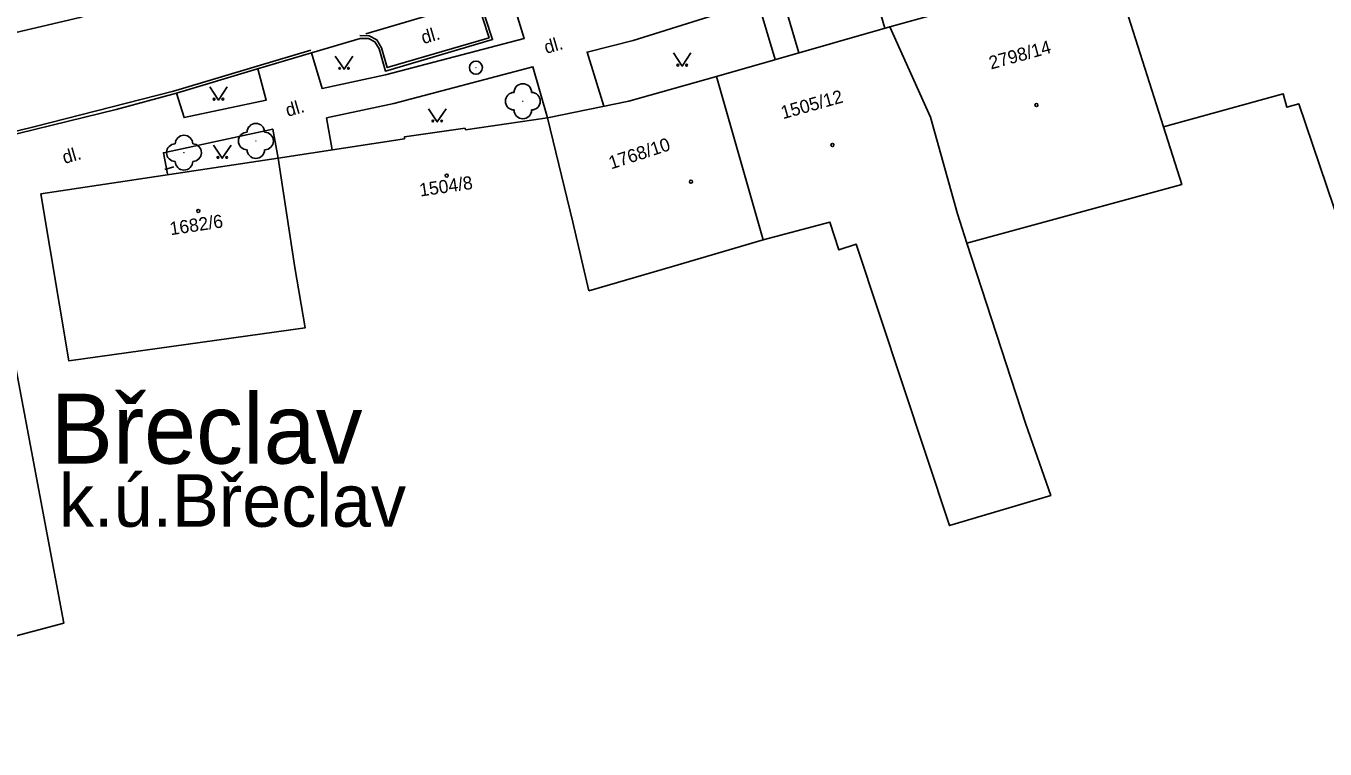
# Model space of a CAD drawing. Extents: x -584400 to -581602, y -1210894 to -1208793.
# Drawn here: x -583174.3 to -583100, y -1209590.5 to -1209549.2 of the extents above; entities that cross this region are included whole.
import ezdxf

# ---------------------------------------------------------------- set-up
doc = ezdxf.new("R2010")
doc.units = 0
for name, color, linetype in [('BUDOVY_MĚŘ', 7, 'Continuous'), ('BUDOVY_NEMĚŘ', 7, 'Continuous'), ('MAP_ZN_BP', 7, 'Continuous'), ('NÁZEV_K_Ú', 7, 'Continuous'), ('NÁZVY_SÍDEL_JEDNOTKY', 7, 'Continuous'), ('POMOC_POPIS', 7, 'Continuous'), ('ROZHRANÍ_PLOCH', 7, 'Continuous'), ('ZELEŇ', 7, 'Continuous'), ('ZN_BUDOV', 7, 'Continuous'), ('ZN_KULTUR', 7, 'Continuous'), ('Č_POPIS_ORIENT', 7, 'Continuous')]:
    doc.layers.add(name, color=color, linetype=linetype)

msp = doc.modelspace()

# ---------------------------------------------------------------- linework, layer by layer
at = {"layer": 'BUDOVY_MĚŘ'}
for points in [[(-583124.9, -1209549.26), (-583112.2, -1209545.75)], [(-583134.81, -1209552.11), (-583124.9, -1209549.26)], [(-583144.47, -1209554.46), (-583139.82, -1209553.52), (-583134.81, -1209552.11)], [(-583149.15, -1209555.15), (-583144.47, -1209554.46)], [(-583152.64, -1209555.66), (-583152.65, -1209555.56), (-583149.17, -1209555.05)], [(-583149.15, -1209555.15), (-583149.17, -1209555.05)], [(-583152.64, -1209555.66), (-583159.86, -1209556.77)], [(-583173.44, -1209558.82), (-583159.86, -1209556.77)]]:
    msp.add_lwpolyline(points, dxfattribs=at)
at = {"layer": 'BUDOVY_NEMĚŘ'}
for points in [[(-583109.25, -1209554.98), (-583112.2, -1209545.75)], [(-583120.49, -1209561.63), (-583121.04, -1209559.96), (-583122.57, -1209554.43), (-583124.9, -1209549.26)], [(-583097.54, -1209549.17), (-583092.06, -1209565.18), (-583090.55, -1209570.58), (-583088.22, -1209578.21), (-583086.56, -1209583.65), (-583091.83, -1209585.22), (-583095.87, -1209571.43), (-583095.55, -1209571.27), (-583101.52, -1209553.67), (-583102.2, -1209553.86), (-583102.41, -1209553.09), (-583109.25, -1209554.98)], [(-583132.14, -1209561.45), (-583134.81, -1209552.11)], [(-583142.11, -1209564.35), (-583143.02, -1209560.43), (-583144.47, -1209554.46)], [(-583109.25, -1209554.98), (-583108.21, -1209558.27), (-583120.49, -1209561.63)], [(-583158.92, -1209563.02), (-583159.86, -1209556.77)], [(-583158.92, -1209563.02), (-583158.32, -1209566.47), (-583171.84, -1209568.35), (-583173.44, -1209558.82)], [(-583120.49, -1209561.63), (-583117.12, -1209571.97), (-583115.7, -1209576.05), (-583121.49, -1209577.77), (-583126.82, -1209561.69), (-583127.82, -1209562.02), (-583128.33, -1209560.44), (-583132.14, -1209561.45)], [(-583132.14, -1209561.45), (-583137.32, -1209562.96), (-583142.11, -1209564.35)], [(-583188.86, -1209570.55), (-583181.05, -1209569.41), (-583180.07, -1209574.23), (-583179.77, -1209574.2), (-583177.79, -1209584.85), (-583172.12, -1209583.34), (-583174.92, -1209568.46), (-583175.82, -1209563.07)]]:
    msp.add_lwpolyline(points, dxfattribs=at)
at = {"layer": 'MAP_ZN_BP'}
for radius in [0.375, 0.0005]:
    msp.add_circle((-583148.56, -1209551.601), radius, dxfattribs=at)
at = {"layer": 'ROZHRANÍ_PLOCH'}
for points in [[(-583130.11, -1209550.76), (-583131.09, -1209547.38), (-583126.2, -1209545.87), (-583125.18, -1209549.34)], [(-583196.34, -1209555.09), (-583189.53, -1209553.12), (-583188.26, -1209552.79), (-583182.23, -1209551.39), (-583175.43, -1209549.72), (-583175.86, -1209547.62), (-583175.59, -1209547.56), (-583175.18, -1209549.66), (-583171.21, -1209548.74), (-583169.86, -1209548.27), (-583168.87, -1209547.64), (-583168.77, -1209547.44)], [(-583146.6, -1209547.38), (-583147.46, -1209547.65), (-583147.84, -1209547.89), (-583148.05, -1209548.32), (-583148.03, -1209548.71), (-583147.61, -1209550), (-583153.74, -1209551.8), (-583154.1, -1209550.52), (-583154.34, -1209550.13), (-583154.7, -1209549.94), (-583155.17, -1209549.93), (-583157.97, -1209550.75)], [(-583157.96, -1209550.75), (-583157.36, -1209552.79), (-583153.74, -1209552.02), (-583145.81, -1209549.94), (-583146.59, -1209547.39)], [(-583147.53, -1209547.5), (-583147.96, -1209547.78), (-583148.21, -1209548.29), (-583148.19, -1209548.74), (-583147.81, -1209549.89), (-583153.63, -1209551.6), (-583153.95, -1209550.46), (-583154.23, -1209550.01), (-583154.66, -1209549.78), (-583155.19, -1209549.77)], [(-583154.86, -1209549.67), (-583147.53, -1209547.5)], [(-583141.25, -1209553.81), (-583142.21, -1209550.71), (-583139.58, -1209550.04), (-583132.45, -1209547.82), (-583131.45, -1209551.14)], [(-583158, -1209550.6), (-583161.07, -1209551.51)], [(-583157.97, -1209550.75), (-583161.04, -1209551.67)], [(-583161.07, -1209551.51), (-583165.72, -1209552.9)], [(-583165.67, -1209553.06), (-583165.24, -1209554.45), (-583160.55, -1209553.45), (-583161.03, -1209551.67)], [(-583161.04, -1209551.67), (-583165.67, -1209553.06)], [(-583156.78, -1209556.3), (-583157.1, -1209554.47), (-583153.25, -1209553.65), (-583145.3, -1209551.55), (-583144.47, -1209554.46)], [(-583227.76, -1209595.86), (-583223.42, -1209581.53), (-583222.26, -1209578.51), (-583221.03, -1209575.89), (-583219.65, -1209573.67), (-583218.29, -1209571.97), (-583217.43, -1209571.12), (-583215.99, -1209569.92), (-583214.28, -1209568.72), (-583212.04, -1209567.31), (-583209.92, -1209566.22), (-583207.06, -1209565.04), (-583201.94, -1209563.02), (-583198.01, -1209561.61), (-583194.97, -1209560.62), (-583191.16, -1209559.42), (-583186.78, -1209558.23), (-583182.68, -1209557.25), (-583176.54, -1209555.8), (-583169.13, -1209554), (-583165.67, -1209553.06)], [(-583165.72, -1209552.9), (-583165.93, -1209552.97), (-583173.75, -1209554.97), (-583180.22, -1209556.54), (-583187.14, -1209558.19), (-583193.63, -1209560), (-583201.36, -1209562.72), (-583206.08, -1209564.51), (-583208.14, -1209565.32), (-583211.88, -1209567.09), (-583215.33, -1209569.29), (-583216.4, -1209570.09), (-583218.22, -1209571.71), (-583220.07, -1209574.06), (-583221.19, -1209575.89), (-583221.28, -1209576.07)], [(-583166.2, -1209557.67), (-583166.43, -1209556.46), (-583160.18, -1209555.11), (-583159.86, -1209556.77)], [(-583166.35, -1209557.42), (-583165.83, -1209557.26)]]:
    msp.add_lwpolyline(points, dxfattribs=at)
at = {"layer": 'ZELEŇ'}
for centre in [(-583145.88, -1209553.52), (-583161.14, -1209555.79), (-583165.25, -1209556.46)]:
    msp.add_circle(centre, 0.0005, dxfattribs=at)
for centre, start, end in [((-583145.88, -1209553.02), 0, 179.99999), ((-583146.38, -1209553.52), 89.99999, 269.99999), ((-583145.38, -1209553.52), 270, 89.99999), ((-583145.88, -1209554.02), 179.99999, 359.99999), ((-583161.14, -1209555.29), 0, 179.99999), ((-583165.25, -1209555.96), 0, 179.99999), ((-583161.64, -1209555.79), 89.99999, 269.99999), ((-583160.64, -1209555.79), 270, 89.99999), ((-583165.75, -1209556.46), 89.99999, 269.99999), ((-583164.75, -1209556.46), 270, 89.99999), ((-583161.14, -1209556.29), 179.99999, 359.99999), ((-583165.25, -1209556.96), 179.99999, 359.99999)]:
    msp.add_arc(centre, 0.5, start, end, dxfattribs=at)
at = {"layer": 'ZN_BUDOV'}
for centre in [(-583116.52, -1209553.74), (-583128.18, -1209556.02), (-583150.23, -1209557.77), (-583136.27, -1209558.12), (-583164.43, -1209559.79)]:
    msp.add_circle(centre, 0.0875, dxfattribs=at)
at = {"layer": 'ZN_KULTUR'}
for points in [[(-583156.6, -1209550.94), (-583156.1, -1209551.69), (-583155.6, -1209550.94)], [(-583137.27, -1209550.76), (-583136.77, -1209551.51), (-583136.27, -1209550.76)], [(-583163.78, -1209552.7), (-583163.28, -1209553.45), (-583162.78, -1209552.7)], [(-583151.27, -1209553.95), (-583150.77, -1209554.7), (-583150.27, -1209553.95)], [(-583163.56, -1209556.03), (-583163.06, -1209556.78), (-583162.56, -1209556.03)]]:
    msp.add_lwpolyline(points, dxfattribs=at)
for centre in [(-583156.35, -1209551.64), (-583155.85, -1209551.64), (-583137.02, -1209551.46), (-583136.52, -1209551.46), (-583163.53, -1209553.4), (-583163.03, -1209553.4), (-583151.02, -1209554.65), (-583150.52, -1209554.65), (-583163.31, -1209556.73), (-583162.81, -1209556.73)]:
    msp.add_circle(centre, 0.05, dxfattribs=at)

# ---------------------------------------------------------------- texts
at = {"layer": 'NÁZEV_K_Ú'}
msp.add_text('k.ú.Břeclav', height=3, dxfattribs=at).set_placement((-583172.4, -1209577.84))
at = {"layer": 'NÁZVY_SÍDEL_JEDNOTKY'}
msp.add_text('Břeclav', height=4, dxfattribs=at).set_placement((-583172.88, -1209574.23))
at = {"layer": 'POMOC_POPIS'}
for p in [(-583151.57, -1209550.26), (-583144.54, -1209550.82), (-583159.32, -1209554.42), (-583172.08, -1209557.11)]:
    msp.add_text('dl.', height=0.75, rotation=16.17368, dxfattribs=at).set_placement(p)
at = {"layer": 'Č_POPIS_ORIENT'}
for s, rotation, p in [('2798/14', 15.44964, (-583119.12, -1209551.71)), ('1505/12', 15.61001, (-583131.01, -1209554.55)), ('1768/10', 18.07, (-583140.83, -1209557.42)), ('1504/8', 8.36003, (-583151.74, -1209558.97)), ('1682/6', 8.57999, (-583166.01, -1209561.18))]:
    msp.add_text(s, height=0.75, rotation=rotation, dxfattribs=at).set_placement(p)

doc.saveas('drawing.dxf')
